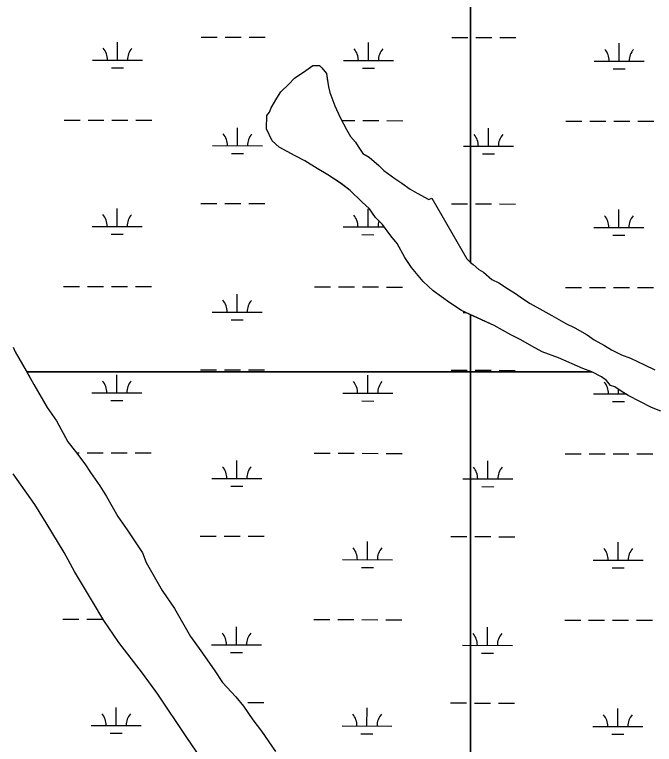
# Model space of a CAD drawing. Extents: x 3187622 to 3225504, y 800805 to 826213.
# Drawn here: x 3215931 to 3217211, y 822638 to 824097 of the extents above; entities that cross this region are included whole.
import ezdxf

# ---------------------------------------------------------------- set-up
doc = ezdxf.new("R2010")
doc.units = 0
doc.layers.add('V-SITE-VEGE', color=7, linetype='Continuous')
doc.layers.add('V-WETL-SWMP', color=7, linetype='Continuous')

msp = doc.modelspace()

# ---------------------------------------------------------------- linework, layer by layer
at = {"layer": 'V-SITE-VEGE'}
for p, q in [((3216843.4, 824383.2), (3216843.4, 823601.4)), ((3216843.4, 823601.4), (3216843.4, 824383.2)), ((3216490.9, 823970.3), (3216513.5, 823985.4)), ((3216513.5, 823985.4), (3216527.5, 823995.1)), ((3216527.5, 823995.1), (3216541.5, 823995)), ((3216541.5, 823995), (3216545.7, 823990.7)), ((3216545.7, 823990.7), (3216555.4, 823979.5)), ((3216479.6, 823957.8), (3216490.9, 823970.3)), ((3216555.4, 823979.5), (3216556.7, 823969.6)), ((3216556.7, 823969.6), (3216559.4, 823952.8)), ((3216464.1, 823942.5), (3216479.6, 823957.8)), ((3216455.6, 823930), (3216464.1, 823942.5)), ((3216559.4, 823952.8), (3216562, 823941.6)), ((3216562, 823941.6), (3216571.6, 823914.9)), ((3216444.2, 823910.5), (3216455.6, 823930)), ((3216441.3, 823902.1), (3216444.2, 823910.5)), ((3216571.6, 823914.9), (3216582.6, 823891)), ((3216435.4, 823868.6), (3216435.6, 823895.2)), ((3216435.6, 823895.2), (3216441.3, 823902.1)), ((3216582.6, 823891), (3216595, 823867.1)), ((3216446.4, 823844.7), (3216435.4, 823868.6)), ((3216595, 823867.1), (3216603.2, 823853)), ((3216603.2, 823853), (3216612.9, 823841.7)), ((3216460.2, 823832), (3216446.4, 823844.7)), ((3216612.9, 823841.7), (3216618.4, 823833.3)), ((3216492.3, 823814.9), (3216460.2, 823832)), ((3216618.4, 823833.3), (3216628.1, 823819.2)), ((3216511.8, 823804.9), (3216492.3, 823814.9)), ((3216628.1, 823819.2), (3216640.6, 823812.1)), ((3216640.6, 823812.1), (3216660.1, 823795.1)), ((3216536.8, 823789.2), (3216511.8, 823804.9)), ((3216660.1, 823795.1), (3216669.8, 823785.2)), ((3216557.7, 823776.5), (3216536.8, 823789.2)), ((3216669.8, 823785.2), (3216692, 823769.6)), ((3216584.2, 823759.4), (3216557.7, 823776.5)), ((3216692, 823769.6), (3216705.9, 823759.7)), ((3216602.2, 823745.2), (3216584.2, 823759.4)), ((3216705.9, 823759.7), (3216722.6, 823748.3)), ((3216625.8, 823722.6), (3216602.2, 823745.2)), ((3216722.6, 823748.3), (3216736.6, 823739.8)), ((3216736.6, 823739.8), (3216760.2, 823727)), ((3216641.1, 823708.5), (3216625.8, 823722.6)), ((3216760.2, 823727), (3216765.9, 823729.7)), ((3216765.9, 823729.7), (3216836.1, 823608.7)), ((3216653.5, 823691.6), (3216641.1, 823708.5)), ((3216667.4, 823677.4), (3216653.5, 823691.6)), ((3216684, 823654.9), (3216667.4, 823677.4)), ((3216696.4, 823639.4), (3216684, 823654.9)), ((3216711.6, 823611.2), (3216696.4, 823639.4)), ((3216725.4, 823591.5), (3216711.6, 823611.2)), ((3216836.1, 823608.7), (3216843.1, 823601.6)), ((3216748.9, 823563.3), (3216725.4, 823591.5)), ((3216843.1, 823601.6), (3216843.4, 823601.4)), ((3216843.4, 823601.4), (3216848.6, 823597.4)), ((3216848.6, 823597.4), (3216859.7, 823587.5)), ((3216859.7, 823587.5), (3216869.5, 823581.8)), ((3216869.5, 823581.8), (3216886.1, 823567.6)), ((3216768.3, 823544.9), (3216748.9, 823563.3)), ((3216886.1, 823567.6), (3216900.1, 823560.5)), ((3216900.1, 823560.5), (3216919.6, 823547.7)), ((3216801.7, 823520.8), (3216768.3, 823544.9)), ((3216919.6, 823547.7), (3216933.5, 823539.2)), ((3216933.5, 823539.2), (3216947.4, 823529.3)), ((3216825.4, 823505.2), (3216801.7, 823520.8)), ((3216947.4, 823529.3), (3216962.7, 823519.3)), ((3216962.7, 823519.3), (3216987.8, 823505.1)), ((3216843.4, 823496.9), (3216825.4, 823505.2)), ((3216987.8, 823505.1), (3217005.9, 823495.1)), ((3216890.9, 823475.2), (3216843.4, 823496.9)), ((3216843.4, 823496.9), (3216843.4, 822095)), ((3216843.4, 822095), (3216843.4, 823496.9)), ((3217005.9, 823495.1), (3217033.7, 823479.5)), ((3216924.3, 823456.7), (3216890.9, 823475.2)), ((3217033.7, 823479.5), (3217051.8, 823470.9)), ((3217051.8, 823470.9), (3217076.9, 823456.7)), ((3216943.8, 823446.7), (3216924.3, 823456.7)), ((3216966.1, 823433.9), (3216943.8, 823446.7)), ((3217076.9, 823456.7), (3217090.8, 823446.7)), ((3217090.8, 823446.7), (3217111.7, 823435.3)), ((3215928.2, 823432.3), (3215932, 823422.7)), ((3216987, 823422.5), (3216966.1, 823433.9)), ((3217111.7, 823435.3), (3217125.6, 823426.8)), ((3215932, 823422.7), (3215954.6, 823384.4)), ((3217019.1, 823411), (3216987, 823422.5)), ((3217125.6, 823426.8), (3217145.1, 823416.8)), ((3217145.1, 823416.8), (3217163.3, 823409.7)), ((3217067.9, 823389.5), (3217019.1, 823411)), ((3217163.3, 823409.7), (3217191.1, 823396.8)), ((3215954.6, 823384.4), (3215969.7, 823357.6)), ((3217086, 823382.4), (3217067.9, 823389.5)), ((3217191.1, 823396.8), (3217212, 823386.8)), ((3217105.5, 823372.4), (3217086, 823382.4)), ((3217115.2, 823365.3), (3217105.5, 823372.4)), ((3215969.7, 823357.6), (3215996.1, 823311.6)), ((3217123.6, 823355.4), (3217115.2, 823365.3)), ((3217131.9, 823352.6), (3217123.6, 823355.4)), ((3217144.4, 823344), (3217131.9, 823352.6)), ((3217158.4, 823335.5), (3217144.4, 823344)), ((3217205.7, 823311.3), (3217158.4, 823335.5)), ((3215996.1, 823311.6), (3216015, 823284.8)), ((3217223.9, 823304.1), (3217205.7, 823311.3)), ((3216015, 823284.8), (3216037.6, 823242.7)), ((3216037.6, 823242.7), (3216052.7, 823223.5)), ((3216052.7, 823223.5), (3216071.6, 823198.6)), ((3216071.6, 823198.6), (3216083, 823181.3)), ((3216083, 823181.3), (3216101.9, 823154.5)), ((3215971.9, 823117.2), (3215928.4, 823178.5)), ((3216101.9, 823154.5), (3216115.1, 823133.4)), ((3216115.1, 823133.4), (3216137.7, 823093.2)), ((3215994.5, 823080.8), (3215971.9, 823117.2)), ((3216137.7, 823093.2), (3216156.6, 823066.4)), ((3216030.4, 823021.4), (3215994.5, 823080.8)), ((3216156.6, 823066.4), (3216186.8, 823020.4)), ((3216051.1, 822983.1), (3216030.4, 823021.4)), ((3216186.8, 823020.4), (3216194.3, 823001.2)), ((3216194.3, 823001.2), (3216226.4, 822945.7)), ((3216087, 822923.7), (3216051.1, 822983.1)), ((3216226.4, 822945.7), (3216251, 822909.3)), ((3216109.6, 822885.4), (3216087, 822923.7)), ((3216251, 822909.3), (3216283, 822853.7)), ((3216139.9, 822841.3), (3216109.6, 822885.4)), ((3216283, 822853.7), (3216303.8, 822825)), ((3216187.1, 822780), (3216139.9, 822841.3)), ((3216303.8, 822825), (3216330.3, 822786.7)), ((3216330.3, 822786.7), (3216347.3, 822761.7)), ((3216217.4, 822737.8), (3216187.1, 822780)), ((3216347.3, 822761.7), (3216373.8, 822732.9)), ((3216276, 822651.6), (3216217.4, 822737.8)), ((3216373.8, 822732.9), (3216388.9, 822713.8)), ((3216388.9, 822713.8), (3216407.8, 822686.9)), ((3216407.8, 822686.9), (3216424.9, 822663.9)), ((3216424.9, 822663.9), (3216453.2, 822623.7)), ((3216304.3, 822609.4), (3216276, 822651.6))]:
    msp.add_line(p, q, dxfattribs=at)
at = {"layer": 'V-WETL-SWMP'}
for p, q in [((3216137, 824006.2), (3216137.1, 824042.2)), ((3216304.2, 824052.3), (3216336.2, 824052.2)), ((3216352.2, 824052.2), (3216384.2, 824052.1)), ((3216400.2, 824052.1), (3216432.2, 824052)), ((3216639, 824005.1), (3216639, 824041.1)), ((3216806.1, 824051.2), (3216838.1, 824051.2)), ((3216854.1, 824051.1), (3216886.1, 824051.1)), ((3216902.1, 824051), (3216934.1, 824051)), ((3217140.9, 824004.1), (3217140.9, 824040.1)), ((3216087, 824006.3), (3216187, 824006.1)), ((3216589, 824005.2), (3216689, 824005)), ((3217090.9, 824004.2), (3217190.9, 824004)), ((3216125, 823990.8), (3216149, 823990.7)), ((3216490.9, 823970.3), (3216513.5, 823985.5)), ((3216513.5, 823985.5), (3216527.5, 823995.1)), ((3216527.5, 823995.1), (3216541.5, 823995)), ((3216541.5, 823995), (3216545.7, 823990.8)), ((3216545.7, 823990.8), (3216555.4, 823979.5)), ((3216626.9, 823989.7), (3216650.9, 823989.7)), ((3217128.8, 823988.7), (3217152.8, 823988.7)), ((3216479.6, 823957.8), (3216490.9, 823970.3)), ((3216555.4, 823979.5), (3216556.7, 823969.7)), ((3216556.7, 823969.7), (3216559.3, 823952.8)), ((3216464.1, 823942.5), (3216479.6, 823957.8)), ((3216455.5, 823930), (3216464.1, 823942.5)), ((3216559.3, 823952.8), (3216562, 823941.6)), ((3216562, 823941.6), (3216571.6, 823914.9)), ((3216444.2, 823910.5), (3216455.5, 823930)), ((3216441.3, 823902.1), (3216444.2, 823910.5)), ((3216571.6, 823914.9), (3216582.6, 823891)), ((3216435.4, 823868.6), (3216435.6, 823895.2)), ((3216435.6, 823895.2), (3216441.3, 823902.1)), ((3216030, 823886.3), (3216062, 823886.2)), ((3216078, 823886.2), (3216110, 823886.2)), ((3216126, 823886.1), (3216158, 823886.1)), ((3216174, 823886), (3216206, 823886)), ((3216582.6, 823891), (3216594.9, 823867.1)), ((3216585.6, 823885.2), (3216611.9, 823885.1)), ((3216627.9, 823885.1), (3216659.9, 823885)), ((3216675.9, 823885), (3216707.9, 823884.9)), ((3217033.8, 823884.3), (3217065.8, 823884.2)), ((3217081.8, 823884.2), (3217113.8, 823884.1)), ((3217129.8, 823884.1), (3217161.8, 823884)), ((3217177.8, 823884), (3217209.8, 823883.9)), ((3216377.2, 823834.9), (3216377.2, 823870.9)), ((3216446.4, 823844.7), (3216435.4, 823868.6)), ((3216594.9, 823867.1), (3216603.2, 823853)), ((3216879.1, 823833.8), (3216879.1, 823869.8)), ((3216603.2, 823853), (3216612.9, 823841.7)), ((3216460.2, 823832), (3216446.4, 823844.7)), ((3216612.9, 823841.7), (3216618.4, 823833.3)), ((3216327.2, 823835), (3216427.2, 823834.8)), ((3216492.3, 823814.9), (3216460.2, 823832)), ((3216618.4, 823833.3), (3216628.1, 823819.2)), ((3216829.1, 823833.9), (3216929.1, 823833.7)), ((3216365.1, 823819.5), (3216389.1, 823819.4)), ((3216511.8, 823804.9), (3216492.3, 823814.9)), ((3216628.1, 823819.2), (3216640.6, 823812.1)), ((3216640.6, 823812.1), (3216660.1, 823795.1)), ((3216867, 823818.4), (3216891, 823818.4)), ((3216536.8, 823789.3), (3216511.8, 823804.9)), ((3216660.1, 823795.1), (3216669.8, 823785.2)), ((3216557.7, 823776.5), (3216536.8, 823789.3)), ((3216669.8, 823785.2), (3216692, 823769.6)), ((3216584.1, 823759.4), (3216557.7, 823776.5)), ((3216692, 823769.6), (3216705.9, 823759.7)), ((3216602.2, 823745.3), (3216584.1, 823759.4)), ((3216705.9, 823759.7), (3216722.6, 823748.3)), ((3216625.8, 823722.6), (3216602.2, 823745.3)), ((3216722.6, 823748.3), (3216736.6, 823739.8)), ((3216736.6, 823739.8), (3216760.2, 823727)), ((3216641.1, 823708.5), (3216625.8, 823722.6)), ((3216760.2, 823727), (3216765.9, 823729.7)), ((3216765.9, 823729.7), (3216836.1, 823608.7)), ((3216136.4, 823673.5), (3216136.4, 823709.5)), ((3216303.5, 823719.6), (3216335.5, 823719.5)), ((3216351.5, 823719.5), (3216383.5, 823719.4)), ((3216399.5, 823719.4), (3216431.5, 823719.3)), ((3216638.3, 823672.5), (3216638.3, 823708.5)), ((3216653.5, 823691.6), (3216641.1, 823708.5)), ((3216805.4, 823718.6), (3216837.4, 823718.5)), ((3216853.4, 823718.5), (3216885.4, 823718.4)), ((3216901.4, 823718.4), (3216933.4, 823718.3)), ((3217140.2, 823671.4), (3217140.3, 823707.4)), ((3216667.4, 823677.5), (3216653.5, 823691.6)), ((3216684, 823654.9), (3216667.4, 823677.5)), ((3216086.4, 823673.6), (3216186.4, 823673.4)), ((3216588.3, 823672.6), (3216671.1, 823672.4)), ((3217090.2, 823671.5), (3217190.2, 823671.3)), ((3216124.3, 823658.1), (3216148.3, 823658)), ((3216626.2, 823657.1), (3216650.2, 823657)), ((3216696.4, 823639.4), (3216684, 823654.9)), ((3217128.1, 823656), (3217152.1, 823656)), ((3216711.6, 823611.2), (3216696.4, 823639.4)), ((3216725.4, 823591.5), (3216711.6, 823611.2)), ((3216836.1, 823608.7), (3216843.1, 823601.6)), ((3216748.9, 823563.3), (3216725.4, 823591.5)), ((3216843.1, 823601.6), (3216848.6, 823597.4)), ((3216848.6, 823597.4), (3216859.7, 823587.5)), ((3216859.7, 823587.5), (3216869.5, 823581.8)), ((3216869.5, 823581.8), (3216886.1, 823567.6)), ((3216768.3, 823544.9), (3216748.9, 823563.3)), ((3216886.1, 823567.6), (3216900.1, 823560.5)), ((3216900.1, 823560.5), (3216919.6, 823547.7)), ((3216029.3, 823553.6), (3216061.3, 823553.6)), ((3216077.3, 823553.5), (3216109.3, 823553.5)), ((3216125.3, 823553.4), (3216157.3, 823553.4)), ((3216173.3, 823553.3), (3216205.3, 823553.3)), ((3216531.2, 823552.6), (3216563.2, 823552.6)), ((3216579.2, 823552.5), (3216611.2, 823552.5)), ((3216627.2, 823552.4), (3216659.2, 823552.4)), ((3216675.2, 823552.3), (3216707.2, 823552.3)), ((3216801.7, 823520.8), (3216768.3, 823544.9)), ((3216919.6, 823547.7), (3216933.5, 823539.2)), ((3217033.1, 823551.6), (3217065.1, 823551.5)), ((3217081.1, 823551.5), (3217113.1, 823551.4)), ((3217129.1, 823551.4), (3217161.1, 823551.3)), ((3217177.1, 823551.3), (3217209.1, 823551.2)), ((3216376.5, 823502.2), (3216376.6, 823538.2)), ((3216933.5, 823539.2), (3216947.4, 823529.3)), ((3216825.4, 823505.2), (3216801.7, 823520.8)), ((3216947.4, 823529.3), (3216962.7, 823519.3)), ((3216962.7, 823519.3), (3216987.8, 823505.1)), ((3216326.5, 823502.3), (3216426.5, 823502.1)), ((3216890.9, 823475.2), (3216825.4, 823505.2)), ((3216828.4, 823501.3), (3216834, 823501.3)), ((3216987.8, 823505.1), (3217005.9, 823495.1)), ((3216364.5, 823486.8), (3216388.5, 823486.7)), ((3217005.9, 823495.1), (3217033.7, 823479.5)), ((3216866.4, 823485.8), (3216867.8, 823485.8)), ((3216924.3, 823456.7), (3216890.9, 823475.2)), ((3217033.7, 823479.5), (3217051.8, 823470.9)), ((3217051.8, 823470.9), (3217076.9, 823456.7)), ((3216943.8, 823446.7), (3216924.3, 823456.7)), ((3216966.1, 823433.9), (3216943.8, 823446.7)), ((3217076.9, 823456.7), (3217090.8, 823446.7)), ((3217090.8, 823446.7), (3217111.7, 823435.3)), ((3215928.2, 823432.3), (3215932, 823422.7)), ((3216987, 823422.5), (3216966.1, 823433.9)), ((3217111.7, 823435.3), (3217125.6, 823426.8)), ((3215932, 823422.7), (3215954.6, 823384.4)), ((3217019.1, 823411), (3216987, 823422.5)), ((3217125.6, 823426.8), (3217145.1, 823416.8)), ((3217145.1, 823416.8), (3217163.2, 823409.7)), ((3217067.9, 823389.6), (3217019.1, 823411)), ((3217163.2, 823409.7), (3217191.1, 823396.8)), ((3215954.6, 823384.4), (3215955.7, 823382.4)), ((3216302.8, 823386.9), (3216334.8, 823386.8)), ((3216350.8, 823386.8), (3216382.8, 823386.7)), ((3216398.8, 823386.7), (3216430.8, 823386.6)), ((3216804.8, 823385.9), (3216836.8, 823385.8)), ((3216852.8, 823385.8), (3216884.8, 823385.7)), ((3216900.8, 823385.7), (3216932.8, 823385.6)), ((3217085.9, 823382.4), (3217067.9, 823389.6)), ((3217191.1, 823396.8), (3217212, 823386.8)), ((3215955.7, 823382.4), (3217085.9, 823382.4)), ((3217085.9, 823382.4), (3215955.7, 823382.4)), ((3215955.7, 823382.4), (3215969.7, 823357.6)), ((3216135.7, 823340.8), (3216135.8, 823376.8)), ((3216637.6, 823339.8), (3216637.7, 823375.8)), ((3217086, 823382.4), (3217085.9, 823382.4)), ((3217105.5, 823372.4), (3217086, 823382.4)), ((3217115.2, 823365.3), (3217105.5, 823372.4)), ((3215969.7, 823357.6), (3215996.1, 823311.6)), ((3217123.5, 823355.4), (3217115.2, 823365.3)), ((3217131.9, 823352.5), (3217123.5, 823355.4)), ((3216085.7, 823340.9), (3216185.7, 823340.7)), ((3217144.4, 823344), (3217131.9, 823352.5)), ((3217139.5, 823338.8), (3217139.5, 823347.4)), ((3217158.4, 823335.5), (3217144.4, 823344)), ((3216587.6, 823339.9), (3216687.6, 823339.7)), ((3217089.5, 823338.9), (3217153.1, 823338.8)), ((3217205.7, 823311.3), (3217158.4, 823335.5)), ((3215996.1, 823311.6), (3216015, 823284.8)), ((3216123.7, 823325.4), (3216147.7, 823325.4)), ((3216625.6, 823324.4), (3216649.6, 823324.3)), ((3217127.5, 823323.4), (3217151.5, 823323.3)), ((3217223.9, 823304.1), (3217205.7, 823311.3)), ((3216015, 823284.8), (3216037.6, 823242.7)), ((3216037.6, 823242.7), (3216052.7, 823223.5)), ((3216052.7, 823223.5), (3216071.6, 823198.6)), ((3216054.7, 823220.9), (3216060.6, 823220.9)), ((3216076.6, 823220.9), (3216108.6, 823220.8)), ((3216124.6, 823220.8), (3216156.6, 823220.7)), ((3216172.6, 823220.7), (3216204.6, 823220.6)), ((3216530.5, 823219.9), (3216562.5, 823219.9)), ((3216578.5, 823219.8), (3216610.5, 823219.8)), ((3216626.5, 823219.8), (3216658.5, 823219.7)), ((3216674.5, 823219.7), (3216706.5, 823219.6)), ((3217032.4, 823218.9), (3217064.4, 823218.9)), ((3217080.4, 823218.8), (3217112.4, 823218.8)), ((3217128.4, 823218.7), (3217160.4, 823218.7)), ((3217176.4, 823218.6), (3217208.4, 823218.6)), ((3216071.6, 823198.6), (3216083, 823181.3)), ((3216375.8, 823169.5), (3216375.9, 823205.5)), ((3216877.7, 823168.5), (3216877.8, 823204.5)), ((3216083, 823181.3), (3216101.9, 823154.5)), ((3215971.9, 823117.2), (3215928.4, 823178.5)), ((3216325.8, 823169.6), (3216425.8, 823169.4)), ((3216827.7, 823168.6), (3216927.7, 823168.4)), ((3216101.9, 823154.5), (3216115.1, 823133.4)), ((3216363.8, 823154.1), (3216387.8, 823154.1)), ((3216865.7, 823153.1), (3216889.7, 823153)), ((3216115.1, 823133.4), (3216137.7, 823093.2)), ((3215994.6, 823080.8), (3215971.9, 823117.2)), ((3216137.7, 823093.2), (3216156.6, 823066.4)), ((3216030.4, 823021.4), (3215994.6, 823080.8)), ((3216156.6, 823066.4), (3216186.8, 823020.4)), ((3216302.2, 823054.2), (3216334.2, 823054.2)), ((3216350.2, 823054.1), (3216382.2, 823054.1)), ((3216398.2, 823054), (3216430.2, 823054)), ((3216804.1, 823053.2), (3216836.1, 823053.2)), ((3216852.1, 823053.1), (3216884.1, 823053.1)), ((3216900.1, 823053), (3216932.1, 823053)), ((3216636.9, 823007.1), (3216637, 823043.1)), ((3217138.8, 823006.1), (3217138.9, 823042.1)), ((3216051.1, 822983.1), (3216030.4, 823021.4)), ((3216186.8, 823020.4), (3216194.3, 823001.2)), ((3216586.9, 823007.2), (3216686.9, 823007)), ((3217088.8, 823006.2), (3217188.8, 823006)), ((3216194.3, 823001.2), (3216226.4, 822945.7)), ((3216624.9, 822991.7), (3216648.9, 822991.7)), ((3217126.8, 822990.7), (3217150.8, 822990.6)), ((3216087, 822923.7), (3216051.1, 822983.1)), ((3216226.4, 822945.7), (3216251, 822909.3)), ((3216109.6, 822885.4), (3216087, 822923.7)), ((3216251, 822909.3), (3216283, 822853.7)), ((3216027.9, 822888.3), (3216059.9, 822888.2)), ((3216075.9, 822888.2), (3216107.9, 822888.1)), ((3216139.9, 822841.3), (3216109.6, 822885.4)), ((3216529.8, 822887.3), (3216561.8, 822887.2)), ((3216577.8, 822887.2), (3216609.8, 822887.1)), ((3216625.8, 822887.1), (3216657.8, 822887)), ((3216673.8, 822887), (3216705.8, 822886.9)), ((3217031.7, 822886.3), (3217063.7, 822886.2)), ((3217079.7, 822886.2), (3217111.7, 822886.1)), ((3217127.7, 822886.1), (3217159.7, 822886)), ((3217175.7, 822886), (3217207.7, 822885.9)), ((3216375.1, 822836.8), (3216375.2, 822872.8)), ((3216877, 822835.8), (3216877.1, 822871.8)), ((3216283, 822853.7), (3216303.8, 822825)), ((3216187.1, 822780), (3216139.9, 822841.3)), ((3216325.1, 822836.9), (3216425.1, 822836.7)), ((3216827, 822835.9), (3216927, 822835.7)), ((3216303.8, 822825), (3216330.3, 822786.7)), ((3216363.1, 822821.4), (3216387.1, 822821.4)), ((3216865, 822820.4), (3216889, 822820.4)), ((3216330.3, 822786.7), (3216347.3, 822761.7)), ((3216217.4, 822737.8), (3216187.1, 822780)), ((3216347.3, 822761.7), (3216373.8, 822732.9)), ((3216276, 822651.6), (3216217.4, 822737.8)), ((3216373.8, 822732.9), (3216388.9, 822713.8)), ((3216388.9, 822713.8), (3216407.8, 822686.9)), ((3216397.5, 822721.4), (3216429.5, 822721.3)), ((3216803.4, 822720.5), (3216835.4, 822720.5)), ((3216851.4, 822720.4), (3216883.4, 822720.4)), ((3216899.4, 822720.3), (3216931.4, 822720.3)), ((3216134.3, 822675.5), (3216134.4, 822711.5)), ((3216636.2, 822674.5), (3216636.3, 822710.5)), ((3217138.1, 822673.4), (3217138.2, 822709.4)), ((3216407.8, 822686.9), (3216424.9, 822663.9)), ((3216084.3, 822675.6), (3216184.3, 822675.4)), ((3216586.2, 822674.6), (3216686.2, 822674.3)), ((3217088.1, 822673.5), (3217188.1, 822673.3)), ((3216122.3, 822660.1), (3216146.3, 822660)), ((3216424.9, 822663.9), (3216453.2, 822623.7)), ((3216624.2, 822659), (3216648.2, 822659)), ((3217126.1, 822658), (3217150.1, 822658)), ((3216304.3, 822609.4), (3216276, 822651.6))]:
    msp.add_line(p, q, dxfattribs=at)
for centre, start, end in [((3216081.8, 824006.8), 359.1115, 40.6551), ((3216192.3, 824006.5), 139.1115, 180.6551), ((3216583.7, 824005.7), 359.1115, 40.6551), ((3216694.2, 824005.5), 139.1115, 180.6551), ((3217085.6, 824004.7), 359.1115, 40.6551), ((3217196.1, 824004.5), 139.1115, 180.6551), ((3216321.9, 823835.5), 359.1115, 40.6551), ((3216432.4, 823835.2), 139.1115, 180.6551), ((3216823.8, 823834.4), 359.1115, 40.6551), ((3216934.3, 823834.2), 139.1115, 180.6551), ((3216081.1, 823674.1), 359.1115, 40.6551), ((3216191.6, 823673.9), 139.1115, 180.6551), ((3216583, 823673.1), 359.1115, 40.6551), ((3217084.9, 823672), 359.1115, 40.6551), ((3217195.4, 823671.8), 139.1115, 180.6551), ((3216693.5, 823672.8), 160.4042, 180.6551), ((3216321.2, 823502.8), 359.1115, 40.6551), ((3216431.7, 823502.6), 139.1115, 180.6551), ((3216080.4, 823341.4), 359.1115, 40.6551), ((3216190.9, 823341.2), 139.1115, 180.6551), ((3216582.3, 823340.4), 359.1115, 40.6551), ((3216692.8, 823340.2), 139.1115, 180.6551), ((3217084.3, 823339.4), 359.1115, 40.6551), ((3216320.6, 823170.1), 359.1115, 40.6551), ((3216431, 823169.9), 139.1115, 180.6551), ((3216822.5, 823169.1), 359.1115, 40.6551), ((3216933, 823168.9), 139.1115, 180.6551), ((3216581.7, 823007.7), 359.1115, 40.6551), ((3216692.2, 823007.5), 139.1115, 180.6551), ((3217083.6, 823006.7), 359.1115, 40.6551), ((3217194.1, 823006.5), 139.1115, 180.6551), ((3216319.9, 822837.4), 359.1115, 40.6551), ((3216430.4, 822837.2), 139.1115, 180.6551), ((3216821.8, 822836.4), 359.1115, 40.6551), ((3216932.3, 822836.2), 139.1115, 180.6551), ((3216079.1, 822676.1), 359.1115, 40.6551), ((3216189.6, 822675.8), 139.1115, 180.6551), ((3216581, 822675), 359.1115, 40.6551), ((3216691.5, 822674.8), 139.1115, 180.6551), ((3217082.9, 822674), 359.1115, 40.6551), ((3217193.4, 822673.8), 139.1115, 180.6551)]:
    msp.add_arc(centre, 35.2, start, end, dxfattribs=at)

doc.saveas('drawing.dxf')
